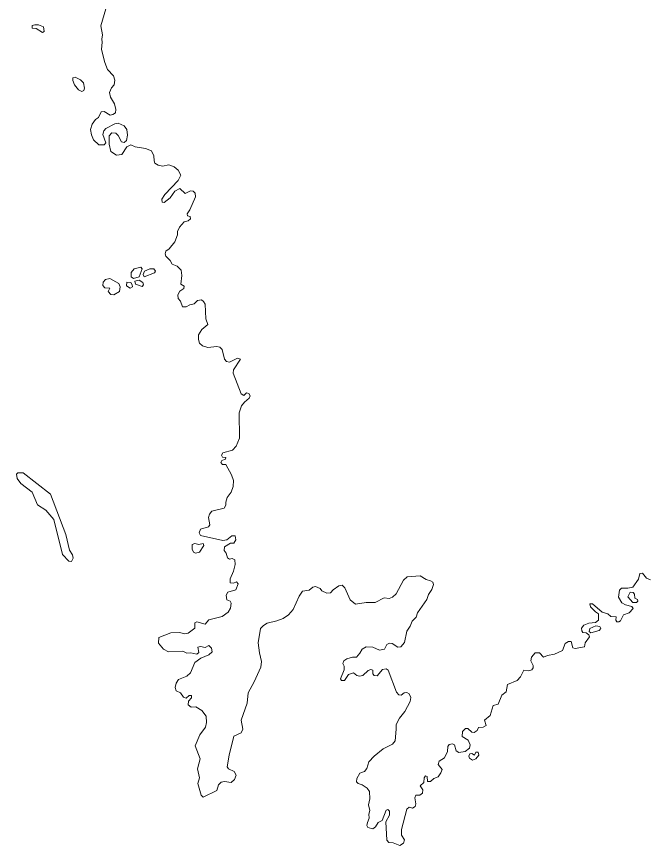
# Model space of a CAD drawing. Extents: x 369010 to 735936, y 6377141 to 6616555.
# Drawn here: x 414137 to 415842, y 6454065 to 6456293 of the extents above; entities that cross this region are included whole.
import ezdxf

# ---------------------------------------------------------------- set-up
doc = ezdxf.new("R2010")
doc.units = 0
doc.header["$LTSCALE"] = 40
doc.layers.add('3', color=7, linetype='Continuous', lineweight=13)

msp = doc.modelspace()

# ---------------------------------------------------------------- linework, layer by layer
at = {"layer": '3'}
for points in [[(414381.97, 6456329.19), (414364.26, 6456267.95), (414368.73, 6456243.62), (414366.25, 6456231.87), (414367.57, 6456224.43)], [(414367.57, 6456224.43), (414365.92, 6456204.23), (414374.36, 6456169.15), (414381.97, 6456150.61), (414397.69, 6456134.06), (414401.99, 6456122.31), (414400.01, 6456109.4), (414392.56, 6456101.79), (414387.1, 6456089.04), (414389.91, 6456076.46), (414400.84, 6456058.59), (414404.15, 6456042.7), (414403.15, 6456033.76), (414395.87, 6456029.46), (414388.59, 6456028.14), (414372.87, 6456037.41), (414364.43, 6456036.74), (414357.31, 6456021.52), (414349.7, 6456016.39), (414340.26, 6456003.81), (414336.46, 6455989.41), (414339.1, 6455975.18), (414344.4, 6455961.94), (414358.3, 6455948.2), (414372.87, 6455948.2), (414377.67, 6455953.99), (414369.39, 6455975.51), (414372.04, 6455986.1), (414377.67, 6455991.73), (414401.5, 6456004.64), (414410.6, 6456006.13), (414426.49, 6455999.67), (414433.77, 6455989.08), (414435.59, 6455973.85), (414432.94, 6455959.62), (414426.82, 6455954.32), (414419.04, 6455956.47), (414410.93, 6455973.19), (414404.15, 6455979.98), (414393.55, 6455980.8), (414385.94, 6455972.03), (414386.77, 6455950.02), (414390.58, 6455929.99), (414406.13, 6455920.56), (414420.03, 6455922.05), (414434.1, 6455942.57), (414444.69, 6455947.87), (414455.95, 6455942.57), (414483.59, 6455938.43), (414500.3, 6455931.98), (414506.43, 6455919.07), (414507.09, 6455905.17), (414508.91, 6455899.04), (414517.68, 6455893.42), (414530.1, 6455891.1), (414546.81, 6455894.41), (414561.21, 6455889.28), (414571.47, 6455880.51), (414578.59, 6455866.44), (414571.8, 6455852.54), (414535.56, 6455814.64), (414528.27, 6455801.89), (414528.61, 6455793.78), (414534.4, 6455793.45), (414550.29, 6455806.03), (414563.2, 6455823.41), (414576.27, 6455830.86), (414591, 6455817.78), (414605.07, 6455824.9), (414612.02, 6455823.74), (414617.48, 6455818.11), (414618.81, 6455808.35), (414603.58, 6455773.1), (414596.3, 6455762.5), (414596.79, 6455757.21), (414604.24, 6455755.22), (414604.74, 6455749.26), (414599.11, 6455744.3), (414588.02, 6455740.99), (414575.28, 6455726.59), (414570.31, 6455715.5), (414569.98, 6455706.4), (414563.2, 6455687.2), (414547.97, 6455668.66), (414538.54, 6455662.7), (414536.72, 6455655.09), (414538.87, 6455649.3), (414550.62, 6455637.71), (414555.42, 6455627.12), (414569.15, 6455622.49), (414580.08, 6455611.07), (414581.73, 6455596.83), (414578.92, 6455574.16), (414587.69, 6455568.37), (414587.03, 6455562.41), (414576.6, 6455554.8), (414571.14, 6455545.03), (414571.47, 6455535.1), (414578.26, 6455528.32), (414583.55, 6455513.25)], [(414583.55, 6455513.25), (414593.32, 6455513.25), (414603.58, 6455518.55), (414615, 6455521.2), (414623.6, 6455529.47), (414634.53, 6455531.29), (414640.32, 6455526.83), (414644.46, 6455520.37), (414646.28, 6455480.98), (414651.57, 6455465.42), (414635.69, 6455452.18), (414626.75, 6455437.62), (414626.75, 6455424.71), (414629.23, 6455415.28), (414636.85, 6455407.99), (414651.57, 6455403.86), (414675.41, 6455406.17), (414684.18, 6455404.19), (414689.81, 6455398.56), (414696.59, 6455372.08), (414702.05, 6455365.96), (414709.83, 6455364.47), (414731.51, 6455375.06), (414739.46, 6455371.75), (414720.92, 6455343.28), (414719.6, 6455334.34), (414741.61, 6455278.74), (414748.39, 6455274.93), (414755.51, 6455281.38), (414762.3, 6455280.06), (414765.28, 6455273.77), (414762.96, 6455267.32), (414749.88, 6455256.72), (414742.27, 6455246.79), (414736.15, 6455227.93), (414736.98, 6455159.57), (414728.2, 6455138.72), (414717.94, 6455127.3), (414691.96, 6455120.84), (414688.15, 6455114.56), (414691.13, 6455109.26), (414700.23, 6455107.94), (414698.74, 6455103.47), (414689.64, 6455099.66), (414686.99, 6455094.86), (414690.8, 6455089.56), (414700.23, 6455089.56), (414715.46, 6455061.59), (414720.59, 6455046.37), (414719.6, 6455029.65), (414714.3, 6455014.92), (414703.87, 6455000.69), (414699.57, 6454988.11), (414699.57, 6454979.5), (414695.76, 6454971.56), (414662.5, 6454963.45), (414656.04, 6454955.51), (414653.73, 6454946.24), (414657.04, 6454927.2), (414653.4, 6454921.25), (414632.05, 6454915.45), (414628.07, 6454905.36), (414631.55, 6454898.08), (414692.12, 6454884.5), (414703.05, 6454886.33), (414715.96, 6454897.41), (414725.39, 6454897.25), (414726.55, 6454886.66), (414721.58, 6454877.39), (414712.98, 6454877.39), (414696.59, 6454867.46), (414695.43, 6454857.69), (414700.9, 6454850.41), (414704.54, 6454838.33), (414709.5, 6454834.85), (414717.45, 6454836.84), (414723.9, 6454833.36), (414725.06, 6454820.29), (414720.76, 6454802.08), (414711.32, 6454781.89), (414711.49, 6454771.3), (414720.42, 6454770.14), (414728.7, 6454773.95), (414733, 6454768.82), (414726.55, 6454752.43), (414705.69, 6454746.31), (414701.23, 6454738.2), (414702.72, 6454725.62), (414711.49, 6454722.15), (414714.8, 6454716.19), (414712.98, 6454703.28), (414706.03, 6454691.86), (414689.81, 6454680.27), (414653.89, 6454672), (414644.79, 6454659.75), (414621.62, 6454666.21), (414616.32, 6454663.89), (414616.49, 6454649.16), (414599.11, 6454635.59), (414589.84, 6454634.43)], [(415177.55, 6454778.25), (415187.81, 6454787.68), (415222.23, 6454789.84), (415238.78, 6454779.74), (415250.53, 6454776.76), (415256.99, 6454772.79), (415258.81, 6454766.83), (415254.34, 6454753.59), (415244.58, 6454739.52), (415240.27, 6454725.95), (415215.78, 6454690.87), (415211.64, 6454678.95), (415201.05, 6454668.19), (415195.75, 6454654.79), (415186.98, 6454640.88), (415180.53, 6454610.93), (415170.26, 6454599.34), (415162.49, 6454598.18), (415147.59, 6454608.28), (415139.65, 6454608.61), (415132.86, 6454605.63), (415126.57, 6454592.89), (415113.17, 6454590.57), (415094.96, 6454598.51), (415077.25, 6454599.51), (415066.33, 6454593.22), (415060.54, 6454581.8), (415051.27, 6454571.54), (415040.67, 6454571.7), (415025.45, 6454566.74), (415016.84, 6454561.11), (415014.53, 6454554.16), (415017.84, 6454547.37), (415018.17, 6454537.61), (415008.4, 6454512.95), (415011.38, 6454508.81), (415019.32, 6454508.48), (415029.59, 6454524.7), (415043.32, 6454529.17), (415052.26, 6454522.05), (415059.54, 6454520.06), (415068.65, 6454522.05), (415083.04, 6454535.29), (415089.5, 6454538.6), (415094.96, 6454536.12), (415095.46, 6454526.19), (415099.26, 6454522.38), (415107.21, 6454521.39), (415121.61, 6454538.27), (415131.04, 6454540.26), (415136.34, 6454536.12), (415159.34, 6454477.53), (415165.13, 6454469.92), (415171.42, 6454469.42), (415179.53, 6454475.21), (415186.65, 6454476.21), (415192.61, 6454472.9), (415197.24, 6454462.97), (415195.26, 6454452.04), (415181.68, 6454425.56), (415166.62, 6454407.36), (415157.85, 6454390.81), (415158.35, 6454378.23), (415154.87, 6454346.62), (415148.42, 6454337.35), (415122.6, 6454324.6), (415098.44, 6454305.74), (415084.53, 6454289.85), (415079.07, 6454272.47), (415072.45, 6454264.03), (415060.37, 6454259.89), (415052.59, 6454245.49), (415051.6, 6454236.72), (415055.4, 6454231.43), (415066.66, 6454228.12), (415080.4, 6454219.01), (415086.35, 6454210.24), (415087.18, 6454190.22), (415084.04, 6454174.82), (415087.18, 6454159.27), (415084.2, 6454149.83), (415085.53, 6454138.91), (415080.73, 6454127.16), (415078.91, 6454118.88), (415081.39, 6454113.59), (415095.13, 6454109.78), (415102.57, 6454115.08), (415109.36, 6454126.83), (415120.12, 6454132.79), (415131.04, 6454160.09), (415136.01, 6454162.25), (415139.81, 6454157.78), (415140.14, 6454146.69), (415130.21, 6454128.65), (415132.86, 6454079.49), (415138.32, 6454073.37), (415150.24, 6454072.21), (415167.78, 6454065.43), (415177.88, 6454071.05), (415180.19, 6454080.49)], [(415761.44, 6454669.18), (415768.89, 6454684.74), (415784.12, 6454690.37), (415795.37, 6454702.45), (415791.73, 6454707.91), (415774.35, 6454711.72), (415764.92, 6454717.68), (415755.82, 6454732.41), (415758.47, 6454751.77), (415764.09, 6454756.9), (415780.64, 6454757.07), (415794.05, 6454759.71), (415809.77, 6454780.9), (415813.25, 6454796.29), (415820.53, 6454797.45), (415831.45, 6454783.38), (415841.71, 6454779.24)], [(414589.84, 6454634.43), (414575.28, 6454637.9), (414551.78, 6454636.41), (414519.5, 6454624.5), (414519.17, 6454608.78), (414532.41, 6454593.22), (414545.65, 6454585.6), (414584.55, 6454587.09), (414594.81, 6454582.29), (414605.73, 6454582.96), (414621.62, 6454579.15), (414627.41, 6454584.12), (414624.76, 6454598.18), (414631.88, 6454600.33), (414644.13, 6454597.69), (414654.55, 6454602.65), (414661.84, 6454595.2), (414662.99, 6454585.6), (414654.22, 6454577.33), (414633.04, 6454568.72), (414616.32, 6454556.81), (414604.74, 6454528.84), (414595.14, 6454520.56), (414572.63, 6454511.13), (414566.34, 6454501.36), (414563.69, 6454490.27), (414566.34, 6454481.17), (414578.09, 6454475.88), (414586.37, 6454463.46), (414593.48, 6454461.15), (414601.43, 6454467.93), (414607.88, 6454467.93), (414607.55, 6454462.3), (414599.28, 6454452.87), (414599.11, 6454443.44), (414606.39, 6454437.31), (414618.97, 6454437.64), (414635.19, 6454428.21), (414647.27, 6454413.15), (414648.43, 6454395.77), (414645.45, 6454383.36), (414630.22, 6454362.51), (414617.65, 6454332.88), (414630.89, 6454298.46), (414624.1, 6454270.82), (414629.4, 6454247.15), (414624.93, 6454231.92), (414634.03, 6454200.64), (414638.83, 6454194.85), (414676.07, 6454213.39), (414680.21, 6454228.61), (414687.82, 6454235.4), (414696.76, 6454236.89), (414714.63, 6454234.9), (414723.4, 6454242.85), (414727.54, 6454253.93), (414722.08, 6454264.03), (414707.02, 6454270.82), (414703.87, 6454276.61), (414708.84, 6454308.05), (414721.91, 6454359.03), (414740.95, 6454367.8), (414745.91, 6454377.57), (414741.28, 6454401.73), (414757.5, 6454447.57), (414760.31, 6454475.88), (414776.03, 6454505), (414793.91, 6454544.06), (414795.73, 6454559.95), (414790.1, 6454582.96), (414787.12, 6454609.44), (414793.58, 6454648), (414801.36, 6454656.11), (414810.96, 6454662.73), (414836.94, 6454669.18), (414854.32, 6454674.98), (414868.39, 6454685.07), (414880.96, 6454699.47), (414896.85, 6454735.72), (414905.79, 6454748.3), (414924.49, 6454751.77), (414933.92, 6454759.55), (414941.04, 6454760.87), (414953.62, 6454755.91), (414958.09, 6454749.45), (414971.99, 6454743.66), (414981.59, 6454744.16), (414988.71, 6454752.1), (415004.26, 6454763.02), (415013.04, 6454765.01), (415020.15, 6454757.4), (415034.55, 6454725.29), (415048.62, 6454714.2), (415076.92, 6454718.34), (415101.41, 6454718.01), (415125.74, 6454730.42), (415138.98, 6454729.43), (415148.42, 6454732.41), (415158.35, 6454741.18), (415177.55, 6454778.25)], [(415180.19, 6454080.49), (415172.58, 6454093.4), (415171.92, 6454107.79), (415186.65, 6454162.74), (415193.1, 6454167.87), (415201.88, 6454165.39), (415208.99, 6454170.36), (415210.81, 6454177.47), (415208.16, 6454193.69), (415211.14, 6454200.81), (415221.74, 6454200.48), (415228.36, 6454206.1), (415229.68, 6454214.88), (415222.89, 6454225.47), (415232.33, 6454234.24), (415233.49, 6454247.48), (415236.63, 6454252.28), (415241.6, 6454250.46), (415242.26, 6454236.89), (415249.87, 6454237.55), (415259.64, 6454245.16), (415270.56, 6454249.8), (415278.34, 6454260.22), (415281.48, 6454269.66), (415270.56, 6454282.9), (415274.04, 6454291.67), (415287.77, 6454300.77), (415295.72, 6454317.82), (415296.71, 6454331.06), (415300.85, 6454337.02), (415309.62, 6454338.51), (415315.25, 6454336.02), (415319.05, 6454319.64), (415326.17, 6454314.84), (415343.71, 6454317.82), (415355.46, 6454326.43), (415357.28, 6454336.02), (415351.66, 6454348.44), (415335.44, 6454358.2), (415336.43, 6454371.94), (415344.04, 6454379.39), (415350.83, 6454379.55), (415361.75, 6454369.95), (415367.88, 6454368.79), (415375.49, 6454374.59), (415379.63, 6454382.2), (415392.21, 6454382.86), (415399.98, 6454387.83), (415395.18, 6454402.06), (415410.58, 6454414.31), (415418.69, 6454441.45), (415431.93, 6454444.93), (415442.35, 6454469.59), (415453.44, 6454477.86), (415457.25, 6454498.22), (415483.4, 6454508.48), (415492.67, 6454518.24), (415501.11, 6454536.78), (415514.35, 6454534.63), (415523.12, 6454537.28), (415526.43, 6454542.57), (415526.1, 6454548.53), (415519.64, 6454561.77), (415521.46, 6454571.37), (415532.06, 6454583.29), (415543.48, 6454582.96), (415554.4, 6454571.37), (415564.66, 6454575.84), (415583.53, 6454579.15), (415604.88, 6454589.08), (415611.99, 6454608.28), (415620.93, 6454613.57), (415628.71, 6454613.74), (415633.18, 6454596.69), (415639.3, 6454594.38), (415664.46, 6454599.34), (415666.11, 6454609.77), (415677.7, 6454625.66), (415676.21, 6454631.12), (415668.76, 6454636.41), (415660.32, 6454637.41), (415657.01, 6454641.71), (415656.68, 6454649.65), (415662.97, 6454657.6), (415675.88, 6454662.89), (415693.75, 6454664.72), (415701.7, 6454670.84), (415702.03, 6454688.22), (415693.59, 6454693.18), (415680.51, 6454706.26), (415679.02, 6454714.37), (415686.14, 6454714.7), (415712.12, 6454692.69), (415727.02, 6454687.72), (415735.3, 6454680.27), (415749.36, 6454679.78), (415748.87, 6454670.67), (415751.18, 6454666.54), (415756.48, 6454666.21), (415761.44, 6454669.18)]]:
    msp.add_lwpolyline(points, dxfattribs=at)
for points in [[(414207.36, 6456249.75), (414212, 6456252.4), (414209.35, 6456265.14), (414196.11, 6456270.93), (414186.34, 6456270.6), (414179.72, 6456268.61), (414179.06, 6456261.5), (414190.32, 6456260.67)], [(414313.12, 6456091.19), (414318.58, 6456093.84), (414320.4, 6456100.63), (414316.93, 6456114.36), (414309.31, 6456123.3), (414295.08, 6456130.09), (414288.96, 6456128.6), (414288.29, 6456121.48), (414293.09, 6456109.73), (414304.18, 6456096.16)], [(414471.51, 6455619.84), (414453.8, 6455615.37), (414445.85, 6455604.78), (414445.85, 6455593.85), (414451.81, 6455588.89), (414466.71, 6455593.85), (414475.31, 6455615.04)], [(414495.67, 6455615.04), (414480.94, 6455608.42), (414477.63, 6455599.48), (414480.28, 6455593.69), (414507.92, 6455604.28), (414510.9, 6455608.42), (414506.43, 6455614.54)], [(414398.68, 6455545.03), (414414.24, 6455554.3), (414416.06, 6455566.22), (414412.26, 6455575.15), (414388.09, 6455588.89), (414376.34, 6455586.08), (414370.22, 6455578.96), (414369.56, 6455570.35), (414374.52, 6455564.23), (414388.42, 6455563.07), (414383.46, 6455554.3), (414391.07, 6455546.02)], [(414474.65, 6455567.21), (414478.29, 6455571.84), (414476.47, 6455577.97), (414466.54, 6455584.26), (414455.62, 6455581.94), (414456.78, 6455573.33)], [(414443.04, 6455563.07), (414449.16, 6455566.55), (414448.5, 6455571.84), (414444.2, 6455578.63), (414434.1, 6455579.46), (414432.61, 6455568.86)], [(414285.15, 6454828.07), (414289.62, 6454837.17), (414287.47, 6454845.94), (414279.85, 6454859.18), (414269.59, 6454901.22), (414228.88, 6455009.79), (414154.73, 6455066.39), (414141, 6455066.72), (414137.35, 6455063.41), (414139.34, 6455051.66), (414149.1, 6455037.76), (414179.06, 6455014.92), (414193.63, 6454980.5), (414216.3, 6454966.1), (414237.81, 6454940.94), (414260.49, 6454847.1), (414278.03, 6454829.56)], [(414618.31, 6454850.74), (414629.23, 6454853.89), (414640.98, 6454871.6), (414639.49, 6454876.89), (414627.74, 6454873.91), (414616.32, 6454876.89), (414609.54, 6454873.91), (414609.21, 6454861.5), (414612.68, 6454853.39)], [(415803.81, 6454718.34), (415807.95, 6454722.15), (415806.79, 6454726.28), (415799.68, 6454729.76), (415798.52, 6454741.01), (415795.37, 6454744.82), (415787.43, 6454745.65), (415781.14, 6454733.07), (415794.71, 6454718.34)], [(415694.91, 6454655.61), (415679.02, 6454648), (415677.37, 6454640.55), (415681.18, 6454637.08), (415704.18, 6454643.2), (415708.15, 6454648), (415705.84, 6454653.46)], [(415372.51, 6454316), (415368.37, 6454308.39), (415361.09, 6454312.19), (415355.79, 6454311.36), (415353.48, 6454305.74), (415355.13, 6454300.11), (415363.41, 6454294.65), (415372.34, 6454297.79), (415380.29, 6454307.56), (415378.8, 6454315.83)]]:
    msp.add_lwpolyline(points, close=True, dxfattribs=at)

doc.saveas('drawing.dxf')
